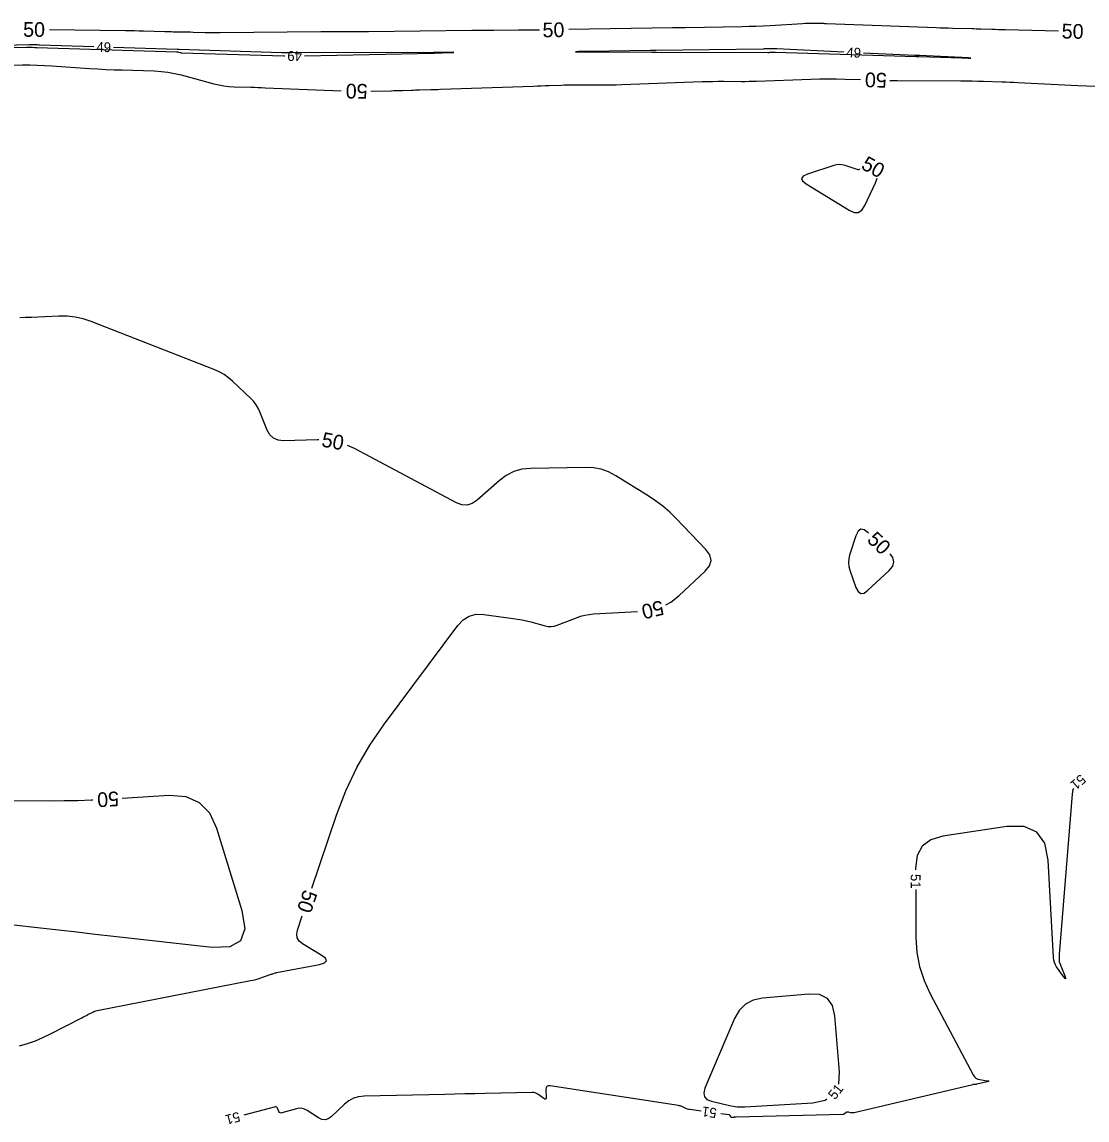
# Model space of a CAD drawing. Extents: x 2384780 to 2405861, y 547869 to 573706.
# Drawn here: x 2397149.1 to 2397366.4, y 553687.7 to 553911.8 of the extents above; entities that cross this region are included whole.
import ezdxf

# ---------------------------------------------------------------- set-up
doc = ezdxf.new("R2010")
doc.units = 0
doc.layers.add('Old_Level_60', color=7, linetype='Continuous')
doc.layers.add('Old_Level_61', color=7, linetype='Continuous')

msp = doc.modelspace()

# ---------------------------------------------------------------- linework, layer by layer
at = {"layer": 'Old_Level_60'}
for points in [[(2397129.0425, 553906.1135), (2397149.97875, 553906.63), (2397150.0975, 553906.63275), (2397150.2165, 553906.63525), (2397150.33525, 553906.63725), (2397150.454, 553906.63875), (2397150.84225, 553906.64375), (2397150.9255, 553906.644), (2397151.0085, 553906.6425), (2397151.09175, 553906.63925), (2397151.17475, 553906.6345), (2397151.67775, 553906.60025), (2397151.7855, 553906.59325), (2397151.8935, 553906.5875), (2397152.00125, 553906.5825), (2397152.10925, 553906.57875), (2397180.58375, 553905.696), (2397180.6885, 553905.68975), (2397180.79275, 553905.6775), (2397180.896, 553905.659), (2397180.99825, 553905.63475), (2397181.331, 553905.5455), (2397181.40275, 553905.5285), (2397181.475, 553905.51575), (2397181.54775, 553905.507), (2397181.62125, 553905.50275), (2397202.4945, 553904.86225), (2397202.671, 553904.8565), (2397202.71575, 553904.855)], [(2397163.73875, 553906.7155), (2397152.69275, 553907.06825), (2397152.477, 553907.07475), (2397152.26125, 553907.08), (2397152.0455, 553907.0845), (2397151.8295, 553907.088), (2397151.1245, 553907.0975), (2397150.9735, 553907.09875), (2397150.8225, 553907.09875), (2397150.6715, 553907.097), (2397150.52025, 553907.094), (2397130.16475, 553906.592)], [(2397206.71425, 553904.86325), (2397233.11525, 553905.438), (2397233.12, 553905.43825), (2397233.12475, 553905.43825), (2397233.1295, 553905.4385), (2397233.134, 553905.4385), (2397233.1495, 553905.439), (2397233.15275, 553905.43925), (2397233.156, 553905.43925), (2397233.15925, 553905.4395), (2397233.1625, 553905.4395), (2397236.51475, 553905.51225), (2397237.0385, 553905.52525), (2397237.213, 553905.5345), (2397237.03825, 553905.54), (2397236.5145, 553905.54125), (2397233.3135, 553905.5385), (2397233.2845, 553905.5385), (2397233.25525, 553905.5385), (2397233.22625, 553905.53825), (2397233.19725, 553905.538), (2397233.102, 553905.537), (2397233.08175, 553905.53675), (2397233.06125, 553905.53675), (2397233.041, 553905.5365), (2397233.02075, 553905.5365), (2397204.06025, 553905.5015), (2397203.85925, 553905.501), (2397203.658, 553905.5), (2397203.457, 553905.49875), (2397203.25575, 553905.497), (2397202.59875, 553905.49025), (2397202.458, 553905.4895), (2397202.31725, 553905.4905), (2397202.1765, 553905.49275), (2397202.03575, 553905.4965), (2397181.109, 553906.16525), (2397181.074, 553906.16625), (2397181.039, 553906.167), (2397181.004, 553906.16775), (2397180.969, 553906.16825), (2397180.85475, 553906.1695), (2397180.83025, 553906.17), (2397180.80575, 553906.1705), (2397180.78125, 553906.171), (2397180.75675, 553906.17175), (2397167.7365, 553906.58775)], [(2397316.79025, 553905.62825), (2397303.081, 553906.269), (2397302.8065, 553906.27975), (2397302.53175, 553906.286), (2397302.25725, 553906.288), (2397301.9825, 553906.28575), (2397301.08475, 553906.271), (2397300.8925, 553906.268), (2397300.7, 553906.265), (2397300.50775, 553906.26225), (2397300.31525, 553906.2595), (2397278.38825, 553905.96175), (2397278.281, 553905.96025), (2397278.174, 553905.9585), (2397278.067, 553905.957), (2397277.95975, 553905.95525), (2397277.61, 553905.94975), (2397277.535, 553905.9485), (2397277.46025, 553905.9475), (2397277.38525, 553905.94625), (2397277.31025, 553905.94525), (2397264.69275, 553905.775), (2397262.66475, 553905.74175), (2397261.989, 553905.7145), (2397262.665, 553905.6935), (2397264.693, 553905.679)], [(2397264.693, 553905.679), (2397277.61875, 553905.62375), (2397277.709, 553905.624), (2397277.7995, 553905.625), (2397277.88975, 553905.62675), (2397277.98025, 553905.6295), (2397278.27525, 553905.64025), (2397278.3385, 553905.64225), (2397278.40175, 553905.64375), (2397278.465, 553905.6445), (2397278.52825, 553905.6445), (2397301.24575, 553905.57675), (2397301.398, 553905.577), (2397301.5505, 553905.57875), (2397301.703, 553905.58175), (2397301.85525, 553905.5865), (2397302.353, 553905.604), (2397302.4595, 553905.60675), (2397302.56625, 553905.608), (2397302.673, 553905.60725), (2397302.7795, 553905.605), (2397331.571, 553904.726), (2397331.62325, 553904.72475), (2397331.6755, 553904.7235), (2397331.728, 553904.72275), (2397331.78025, 553904.72225), (2397331.95125, 553904.72125), (2397331.988, 553904.72075), (2397332.0245, 553904.72025), (2397332.06125, 553904.7195), (2397332.098, 553904.7185), (2397340.843, 553904.44575), (2397342.2485, 553904.4055), (2397342.7175, 553904.4015), (2397342.2495, 553904.43425), (2397340.84525, 553904.50325), (2397332.24675, 553904.904), (2397332.148, 553904.90875), (2397332.04925, 553904.91325), (2397331.95075, 553904.91825), (2397331.852, 553904.923), (2397331.52975, 553904.939), (2397331.46075, 553904.94225), (2397331.3915, 553904.9455), (2397331.3225, 553904.949), (2397331.2535, 553904.95225), (2397320.78575, 553905.4415)], [(2397363.64075, 553755.381), (2397363.53075, 553755.1475), (2397363.348, 553754.19875), (2397360.72675, 553721.5215), (2397360.715, 553721.3555), (2397360.706, 553721.1895), (2397360.7, 553721.0235), (2397360.697, 553720.857), (2397360.6915, 553720.31375), (2397360.696, 553720.19825), (2397360.71175, 553720.085), (2397360.7385, 553719.97375), (2397360.77675, 553719.86475), (2397361.88325, 553717.13725), (2397362.04475, 553716.69), (2397362.05575, 553716.51725), (2397361.9155, 553716.61875), (2397361.6245, 553716.995), (2397360.20725, 553718.981), (2397359.93775, 553719.41875), (2397359.73725, 553719.8805), (2397359.60575, 553720.36625), (2397359.543, 553720.8765), (2397358.4645, 553740.7395), (2397357.773, 553744.1955), (2397356.1375, 553746.493), (2397353.55725, 553747.632), (2397350.033, 553747.61225), (2397336.97725, 553745.656), (2397334.5315, 553744.9355), (2397332.7895, 553743.61275), (2397331.751, 553741.6875), (2397331.4165, 553739.16), (2397331.41875, 553738.8075)], [(2397331.443, 553734.8075), (2397331.503, 553724.9515), (2397331.69775, 553721.95125), (2397332.24475, 553719.03975), (2397333.14425, 553716.2175), (2397334.396, 553713.48375), (2397343.181, 553696.9405), (2397343.4275, 553696.57525), (2397343.73375, 553696.29475), (2397344.1, 553696.09875), (2397344.52625, 553695.9875), (2397346.01675, 553695.762), (2397346.25675, 553695.71075), (2397346.3385, 553695.6535), (2397346.2615, 553695.59025), (2397346.02575, 553695.521), (2397343.934, 553695.0405), (2397343.84925, 553695.02325), (2397343.764, 553695.0095), (2397343.678, 553694.99975), (2397343.59175, 553694.99375), (2397343.30875, 553694.9805), (2397343.24825, 553694.97625), (2397343.18825, 553694.96925), (2397343.1285, 553694.9595), (2397343.06925, 553694.947), (2397318.8715, 553689.216), (2397318.70925, 553689.18775), (2397318.54725, 553689.17925), (2397318.3855, 553689.19075), (2397318.224, 553689.222), (2397317.69625, 553689.35725), (2397317.5855, 553689.374), (2397317.47975, 553689.366), (2397317.37875, 553689.33325), (2397317.28275, 553689.27575), (2397316.92075, 553689.00625), (2397316.84075, 553688.9555), (2397316.756, 553688.9185), (2397316.6665, 553688.89525), (2397316.57225, 553688.88575), (2397294.77225, 553688.3225), (2397294.65725, 553688.318), (2397294.54275, 553688.31025), (2397294.42825, 553688.299), (2397294.31425, 553688.28475), (2397293.94175, 553688.23225), (2397293.8675, 553688.2315), (2397293.80375, 553688.25125), (2397293.75075, 553688.29175), (2397293.7085, 553688.35325), (2397293.56375, 553688.634), (2397293.52825, 553688.688), (2397293.48375, 553688.729), (2397293.43, 553688.75725), (2397293.3675, 553688.77275), (2397291.6545, 553689.004)], [(2397315.72825, 553695.06575), (2397315.88, 553697.56225), (2397314.945, 553708.99475), (2397314.46375, 553711.1105), (2397313.42075, 553712.5575), (2397311.81575, 553713.336), (2397309.64875, 553713.44575), (2397300.14525, 553712.5745), (2397298.26325, 553712.176), (2397296.6905, 553711.3535), (2397295.42675, 553710.10725), (2397294.47225, 553708.437)], [(2397294.47225, 553708.437), (2397288.42975, 553694.21975), (2397288.17625, 553693.262), (2397288.3145, 553692.50225), (2397288.84425, 553691.94025), (2397289.76575, 553691.57625), (2397293.41525, 553690.7105), (2397294.19975, 553690.55425), (2397294.98925, 553690.4565), (2397295.784, 553690.4175), (2397296.58375, 553690.43675), (2397310.43025, 553691.27675), (2397312.99625, 553691.80475), (2397313.33425, 553692.03925)], [(2397287.6905, 553689.5395), (2397285.35775, 553689.8545), (2397285.11425, 553689.89725), (2397284.87625, 553689.95875), (2397284.644, 553690.03925), (2397284.4175, 553690.13875), (2397283.68725, 553690.49425), (2397283.52875, 553690.56425), (2397283.36625, 553690.62175), (2397283.2, 553690.66675), (2397283.03, 553690.6995), (2397256.85025, 553694.7075), (2397256.449, 553694.711), (2397256.1695, 553694.58025), (2397256.01125, 553694.31525), (2397255.97475, 553693.91575), (2397256.05325, 553692.39175), (2397256.03475, 553692.12975), (2397255.9455, 553691.997), (2397255.7855, 553691.99325), (2397255.55475, 553692.1185), (2397254.336, 553692.9885), (2397254.06725, 553693.15075), (2397253.78375, 553693.2645), (2397253.4855, 553693.33025), (2397253.172, 553693.3475), (2397243.561, 553693.14275), (2397241.5015, 553693.099), (2397239.442, 553693.055), (2397237.3825, 553693.01125), (2397235.323, 553692.96725), (2397218.88175, 553692.617), (2397217.76675, 553692.49675), (2397216.72975, 553692.18525), (2397215.77075, 553691.6825), (2397214.88975, 553690.9885), (2397212.1395, 553688.409), (2397211.53925, 553687.98025), (2397210.91675, 553687.8), (2397210.2725, 553687.86825), (2397209.60625, 553688.18475), (2397207.25525, 553689.7145), (2397206.74225, 553689.98075), (2397206.211, 553690.123), (2397205.661, 553690.142), (2397205.09275, 553690.037), (2397202.10825, 553689.17625), (2397201.90325, 553689.14725), (2397201.7335, 553689.18825), (2397201.599, 553689.29975), (2397201.49975, 553689.48125), (2397201.2325, 553690.18925), (2397201.163, 553690.31675), (2397201.06825, 553690.396), (2397200.949, 553690.427), (2397200.80475, 553690.4095), (2397194.3555, 553688.70075)]]:
    msp.add_lwpolyline(points, dxfattribs=at)
at = {"layer": 'Old_Level_61'}
for points in [[(2397360.602, 553909.9305), (2397349.6785, 553910.15425), (2397349.00125, 553910.1695), (2397348.32425, 553910.18675), (2397347.6475, 553910.20675), (2397346.9705, 553910.229), (2397344.7595, 553910.30525), (2397344.28575, 553910.321), (2397343.81175, 553910.33575), (2397343.338, 553910.3495), (2397342.864, 553910.36225), (2397338.9625, 553910.46125), (2397338.12625, 553910.48375), (2397337.2905, 553910.50825), (2397336.4545, 553910.535), (2397335.61875, 553910.56375), (2397313.2425, 553911.365), (2397313.1645, 553911.36875), (2397313.0865, 553911.375), (2397313.009, 553911.38375), (2397312.9315, 553911.3945), (2397312.67875, 553911.434), (2397312.6245, 553911.4415), (2397312.57025, 553911.44675), (2397312.51575, 553911.45025), (2397312.461, 553911.4515), (2397310.23275, 553911.462), (2397309.7555, 553911.46025), (2397309.27825, 553911.45075), (2397308.80125, 553911.4335), (2397308.32475, 553911.4085), (2397301.71375, 553911.006), (2397300.297, 553910.9275), (2397298.8795, 553910.865), (2397297.46125, 553910.81825), (2397296.0425, 553910.78725), (2397284.4735, 553910.5985), (2397284.206, 553910.59425), (2397283.93875, 553910.59025), (2397283.6715, 553910.58625), (2397283.404, 553910.5825), (2397282.53075, 553910.57075), (2397282.34375, 553910.568), (2397282.1565, 553910.56525), (2397281.9695, 553910.5625), (2397281.78225, 553910.5595), (2397260.65275, 553910.22125)], [(2397254.6535, 553910.132), (2397252.82875, 553910.1075), (2397252.2235, 553910.0995), (2397251.618, 553910.092), (2397251.0125, 553910.085), (2397250.40725, 553910.0785), (2397245.36675, 553910.02625), (2397244.91825, 553910.022), (2397244.47, 553910.019), (2397244.0215, 553910.017), (2397243.573, 553910.01625), (2397242.10825, 553910.015), (2397241.79425, 553910.01425), (2397241.4805, 553910.013), (2397241.1665, 553910.01075), (2397240.85275, 553910.008), (2397219.7505, 553909.79125), (2397218.7855, 553909.7825), (2397217.8205, 553909.776), (2397216.8555, 553909.7715), (2397215.89025, 553909.76925), (2397212.73775, 553909.7655), (2397212.06225, 553909.76375), (2397211.3865, 553909.76075), (2397210.711, 553909.75625), (2397210.0355, 553909.75025), (2397189.482, 553909.54325), (2397188.729, 553909.5395), (2397187.9765, 553909.54375), (2397187.22375, 553909.556), (2397186.47125, 553909.576), (2397184.013, 553909.65475), (2397183.48625, 553909.67025), (2397182.9595, 553909.683), (2397182.4325, 553909.6935), (2397181.9055, 553909.701), (2397179.908, 553909.7255), (2397179.47975, 553909.73175), (2397179.05175, 553909.74), (2397178.62375, 553909.7505), (2397178.196, 553909.76325), (2397173.8775, 553909.901), (2397172.95225, 553909.9285), (2397172.02675, 553909.95175), (2397171.101, 553909.97075), (2397170.1755, 553909.98525), (2397154.664, 553910.19575)], [(2397142.149, 553902.91125), (2397149.149, 553902.999), (2397150.64875, 553903.00275), (2397152.1475, 553902.97625), (2397153.64525, 553902.9195), (2397155.1425, 553902.8325), (2397162.87425, 553902.30475), (2397164.5315, 553902.1995), (2397166.1895, 553902.1095), (2397167.84825, 553902.035), (2397169.50775, 553901.97575), (2397176.057, 553901.77275), (2397177.45475, 553901.68925), (2397178.84025, 553901.5255), (2397180.21425, 553901.282), (2397181.57625, 553900.95825), (2397188.2055, 553899.18025), (2397189.225, 553898.938), (2397190.25325, 553898.75575), (2397191.29025, 553898.6335), (2397192.33625, 553898.57125), (2397195.7675, 553898.466), (2397196.50275, 553898.4425), (2397197.238, 553898.4175), (2397197.973, 553898.39075), (2397198.708, 553898.3625), (2397214.2335, 553897.74575)], [(2397220.2315, 553897.6575), (2397224.4015, 553897.74825), (2397224.97375, 553897.76175), (2397225.54575, 553897.77725), (2397226.118, 553897.7945), (2397226.69, 553897.81375), (2397228.5585, 553897.88), (2397228.95875, 553897.8935), (2397229.35925, 553897.9055), (2397229.75975, 553897.91625), (2397230.16025, 553897.92575), (2397232.46625, 553897.97575), (2397232.96025, 553897.98725), (2397233.45425, 553898.0005), (2397233.94825, 553898.01525), (2397234.44225, 553898.032), (2397253.46375, 553898.70175), (2397254.25075, 553898.72975), (2397255.0375, 553898.758), (2397255.8245, 553898.787), (2397256.6115, 553898.8165), (2397259.182, 553898.91325), (2397259.73275, 553898.93125), (2397260.28375, 553898.94325), (2397260.835, 553898.9495), (2397261.386, 553898.95025), (2397266.827, 553898.927), (2397267.99275, 553898.928), (2397269.1585, 553898.94075), (2397270.324, 553898.96525), (2397271.48925, 553899.00175), (2397287.8475, 553899.59575), (2397288.9535, 553899.6305), (2397290.0595, 553899.6545), (2397291.166, 553899.6675), (2397292.2725, 553899.6695), (2397295.88725, 553899.65875), (2397296.66175, 553899.66), (2397297.43625, 553899.66875), (2397298.2105, 553899.685), (2397298.98475, 553899.7085), (2397310.051, 553900.09675), (2397311.80275, 553900.14375), (2397313.55475, 553900.16225), (2397315.307, 553900.15175), (2397317.059, 553900.11275), (2397320.1875, 553900.01725)], [(2397326.1855, 553899.86325), (2397326.463, 553899.859), (2397327.69, 553899.8475), (2397340.6255, 553899.76575), (2397341.7855, 553899.755), (2397342.94525, 553899.73675), (2397344.10475, 553899.7115), (2397345.26425, 553899.67875), (2397349.05175, 553899.56075), (2397349.86325, 553899.5335), (2397350.67475, 553899.5025), (2397351.486, 553899.46775), (2397352.297, 553899.429), (2397364.51125, 553898.81925), (2397366.271, 553898.73775), (2397368.031, 553898.66875)], [(2397319.99475, 553881.84), (2397319.89875, 553881.66225), (2397319.86675, 553881.61825), (2397319.82725, 553881.592), (2397319.78075, 553881.58375), (2397319.727, 553881.5935), (2397317.02425, 553882.47325), (2397316.44525, 553882.61475), (2397315.866, 553882.662), (2397315.28675, 553882.6155), (2397314.7075, 553882.4745), (2397309.3645, 553880.7425), (2397308.49075, 553880.3385), (2397308.1595, 553879.8695), (2397308.37025, 553879.3355), (2397309.1235, 553878.736)], [(2397309.1235, 553878.736), (2397317.849, 553873.35225), (2397318.857, 553872.91475), (2397319.72975, 553872.9295), (2397320.4675, 553873.39625), (2397321.07, 553874.315), (2397323.251, 553878.98225), (2397323.3945, 553879.32425), (2397323.50925, 553879.67425), (2397323.5575, 553879.87425)], [(2397209.65725, 553826.49075), (2397209.372, 553826.50075), (2397202.43625, 553826.30925), (2397201.31425, 553826.4215), (2397200.3845, 553826.82525), (2397199.64725, 553827.52075), (2397199.102, 553828.50775), (2397197.6355, 553832.2085), (2397197.283, 553832.97575), (2397196.8545, 553833.6915), (2397196.34975, 553834.35575), (2397195.769, 553834.9685), (2397192.05525, 553838.4905), (2397191.23125, 553839.20075), (2397190.35075, 553839.82225), (2397189.41375, 553840.35475), (2397188.4205, 553840.7985), (2397163.1865, 553850.6615), (2397161.57875, 553851.1965), (2397159.94225, 553851.557), (2397158.27675, 553851.74225), (2397156.58225, 553851.7525), (2397151, 553851.5005), (2397149.80375, 553851.45325), (2397148.607, 553851.4195)], [(2397280.45525, 553792.85725), (2397281.495, 553793.4175), (2397283.134, 553794.71425), (2397288.50925, 553799.74), (2397289.3805, 553800.82425), (2397289.69075, 553801.92375), (2397289.43975, 553803.03825), (2397288.6275, 553804.1675), (2397282.58825, 553810.45075), (2397281.2575, 553811.752), (2397279.85325, 553812.96225), (2397278.376, 553814.082), (2397276.825, 553815.111), (2397270.225, 553819.201), (2397268.7795, 553819.96425), (2397267.27175, 553820.501), (2397265.7015, 553820.811), (2397264.06925, 553820.8945), (2397252.8495, 553820.694), (2397251.0675, 553820.51225), (2397249.4015, 553820.03325), (2397247.852, 553819.2565), (2397246.4185, 553818.18225), (2397241.9255, 553814.18675), (2397240.941, 553813.51325), (2397239.9125, 553813.20475), (2397238.84025, 553813.2615), (2397237.7245, 553813.6835), (2397216.93675, 553824.7265), (2397215.5085, 553825.37425)], [(2397321.901, 553807.447), (2397321.77425, 553807.56925), (2397320.9505, 553808.17125), (2397320.2535, 553808.26625), (2397319.6835, 553807.85425), (2397319.24, 553806.9355), (2397317.96125, 553802.99025), (2397317.778, 553802.22775), (2397317.72325, 553801.467), (2397317.79675, 553800.70775), (2397317.9985, 553799.95)], [(2397317.9985, 553799.95), (2397319.24, 553796.418), (2397319.6775, 553795.5695), (2397320.22975, 553795.18625), (2397320.897, 553795.26825), (2397321.67925, 553795.81575), (2397326.05825, 553799.88425), (2397326.764, 553800.75825), (2397327.00475, 553801.6365), (2397326.7805, 553802.51925), (2397326.20075, 553803.26475)], [(2397208.19775, 553735.05075), (2397213.257, 553749.97225), (2397215.14725, 553754.90875), (2397217.40475, 553759.65225), (2397220.0295, 553764.20275), (2397223.02175, 553768.56025), (2397237.98775, 553788.64125), (2397239.07675, 553789.7945), (2397240.33125, 553790.5545), (2397241.7515, 553790.92125), (2397243.3375, 553790.89475), (2397249.296, 553790.0975), (2397250.20725, 553789.96), (2397251.1125, 553789.79225), (2397252.0115, 553789.59425), (2397252.9045, 553789.366), (2397255.8115, 553788.57075), (2397256.43175, 553788.451), (2397257.04675, 553788.432), (2397257.65675, 553788.51425), (2397258.26125, 553788.69725), (2397262.21325, 553790.23125), (2397263.06775, 553790.52525), (2397263.937, 553790.7495), (2397264.8215, 553790.9045), (2397265.721, 553790.98975), (2397274.67625, 553791.488)], [(2397163.51625, 553753.0085), (2397163.2515, 553752.99475), (2397160.4495, 553752.89225), (2397157.64625, 553752.83525), (2397154.84175, 553752.82325), (2397142.8505, 553752.8685), (2397140.57225, 553752.55725), (2397138.87625, 553751.604), (2397137.76275, 553750.00875), (2397137.2315, 553747.77125), (2397135.947, 553734.08), (2397136.05825, 553731.76025), (2397136.88225, 553730.02075), (2397138.4185, 553728.86125), (2397140.6675, 553728.282)], [(2397140.6675, 553728.282), (2397152.82525, 553726.93225), (2397156.54675, 553726.519), (2397160.2685, 553726.10575), (2397163.99025, 553725.6925), (2397167.712, 553725.27925), (2397187.90625, 553723.037), (2397191.53275, 553723.137), (2397193.758, 553724.39725), (2397194.58175, 553726.8185), (2397194.004, 553730.40025), (2397188.8455, 553747.1945), (2397187.4085, 553750.315), (2397185.3085, 553752.4785), (2397182.54525, 553753.6855), (2397179.119, 553753.93575), (2397169.5065, 553753.352)], [(2397148.58275, 553702.88775), (2397150.207, 553703.354), (2397151.79675, 553703.91025), (2397153.35225, 553704.55625), (2397154.87325, 553705.2925), (2397161.2795, 553708.62025), (2397161.58525, 553708.779), (2397161.89125, 553708.938), (2397162.197, 553709.09675), (2397162.50275, 553709.25575), (2397163.50175, 553709.7745), (2397163.71875, 553709.87775), (2397163.94125, 553709.9645), (2397164.1695, 553710.035), (2397164.4035, 553710.08925), (2397195.728, 553716.19375), (2397196.251, 553716.305), (2397196.7695, 553716.4335), (2397197.28325, 553716.57925), (2397197.7925, 553716.74275), (2397199.9415, 553717.47225), (2397200.0495, 553717.50875), (2397200.1575, 553717.5455), (2397200.2655, 553717.58225), (2397200.3735, 553717.61875), (2397200.72625, 553717.7385), (2397200.80225, 553717.763), (2397200.879, 553717.7845), (2397200.95625, 553717.8035), (2397201.0345, 553717.82), (2397209.77525, 553719.4895), (2397210.7985, 553719.80075), (2397211.19675, 553720.2235), (2397210.96975, 553720.75825), (2397210.1175, 553721.4045), (2397206.3125, 553723.69875), (2397205.63725, 553724.2415), (2397205.24225, 553724.88675), (2397205.12775, 553725.63475), (2397205.29325, 553726.48525), (2397206.271, 553729.3685)]]:
    msp.add_lwpolyline(points, dxfattribs=at)

# ---------------------------------------------------------------- texts
at = {"layer": 'Old_Level_60'}
for s, rotation, p in [('49', 358.1703333, (2397164.22625, 553905.69925)), ('49', 180.1162167, (2397206.193, 553905.8225)), ('49', 357.3237222, (2397317.26275, 553904.605)), ('51', 220.6455556, (2397365.08225, 553758.407)), ('51', 270.3490111, (2397330.424, 553737.935)), ('51', 51.6578889, (2397314.9595, 553691.75575)), ('51', 194.84055, (2397193.262, 553689.4455)), ('51', 172.3080278, (2397290.93, 553690.111))]:
    msp.add_text(s, height=2, rotation=rotation, dxfattribs=at).set_placement(p)
at = {"layer": 'Old_Level_61'}
for rotation, p in [(359.5174667, (2397149.2895, 553908.75625)), (0.8517861, (2397255.31375, 553908.639)), (358.8259472, (2397361.20925, 553908.41775)), (178.5305917, (2397325.586, 553901.36575)), (179.1573917, (2397219.6155, 553899.11475)), (331.11015, (2397320.10125, 553881.9385)), (349.1970083, (2397210.03725, 553825.187)), (315.7949472, (2397321.3215, 553805.936)), (193.3299028, (2397279.6085, 553793.81925)), (183.2801361, (2397168.78425, 553754.80275)), (251.2695778, (2397206.57225, 553734.92825))]:
    msp.add_text('50', height=3, rotation=rotation, dxfattribs=at).set_placement(p)

doc.saveas('drawing.dxf')
